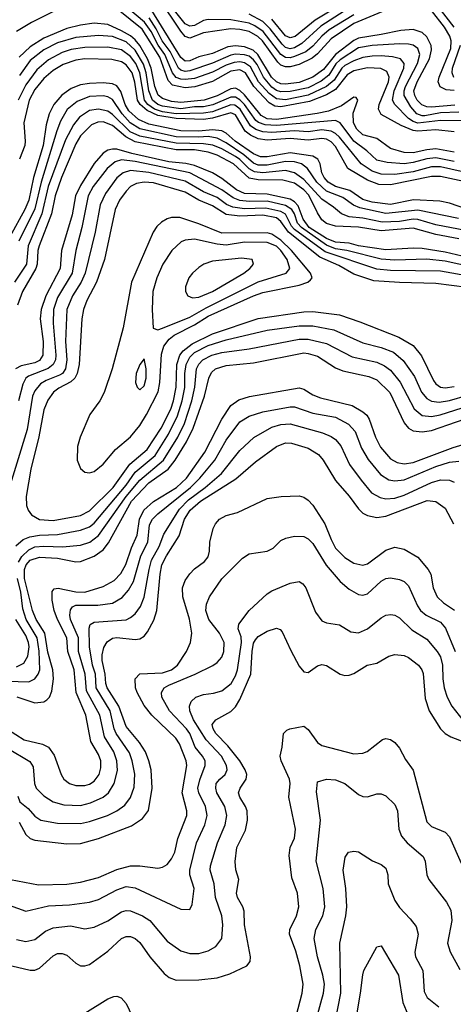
# Model space of a CAD drawing. Header units: inches. Extents: x 1308407 to 1441228, y 959628 to 1036311.
# Tile 619 of 656: x 1380843 to 1382746, y 1023482 to 1027802. Entities that reach past the tile are written whole.
import ezdxf

# ---------------------------------------------------------------- set-up
doc = ezdxf.new("R2010")
doc.units = ezdxf.units.IN
doc.header["$MEASUREMENT"] = 0
doc.layers.add('B3082', color=7, linetype='Continuous')

msp = doc.modelspace()

# ---------------------------------------------------------------- linework, layer by layer
at = {"layer": 'B3082', "color": 5}
for points, elevation in [([(1382390, 1027920.9), (1382165.6, 1027774.4), (1382082.3, 1027697.7), (1382050, 1027679.6), (1382030, 1027674.8), (1382010, 1027680.4), (1381994.8, 1027694.8), (1381942.9, 1027762.9), (1381910, 1027794.7), (1381850, 1027827.3)], 2840), ([(1381090, 1027886.7), (1380895.5, 1027790), (1380830, 1027751)], 2980), ([(1382750, 1027310.2), (1382670, 1027319.4), (1382590, 1027313.9), (1382570, 1027316.7), (1382517.8, 1027337.8), (1382430, 1027386.7), (1382418.6, 1027410), (1382421.5, 1027430), (1382461.7, 1027530), (1382465.4, 1027550), (1382455, 1027574.9), (1382427.8, 1027587.8), (1382370, 1027591.9), (1382310, 1027578.7), (1382279.8, 1027560.2), (1382230, 1027496.6), (1382190, 1027472.4), (1382115.8, 1027444.2), (1381990, 1027420), (1381963.1, 1027423.1), (1381937.7, 1027437.7), (1381871.6, 1027510), (1381833.8, 1027570), (1381810, 1027582.7), (1381770, 1027576.3), (1381690, 1027531.6), (1381612.5, 1027507.5), (1381570, 1027503.6), (1381514.6, 1027514.6), (1381495.1, 1027535.1), (1381457.9, 1027637.9), (1381381.5, 1027761.5), (1381230, 1027882.2)], 2980), ([(1382810, 1027359.3), (1382690, 1027360.2), (1382590, 1027348.1), (1382570, 1027355.1), (1382549.3, 1027369.3), (1382489.9, 1027430), (1382478.8, 1027450), (1382487.2, 1027490), (1382529.4, 1027589.4), (1382530.7, 1027610), (1382514.8, 1027630), (1382479.5, 1027639.5), (1382430, 1027644.4), (1382390, 1027642.9), (1382350, 1027636), (1382310, 1027622.2), (1382270, 1027601.3), (1382257.2, 1027590), (1382223.5, 1027536.5), (1382190, 1027508.7), (1382110, 1027471.8), (1382010, 1027451.1), (1381970, 1027455.7), (1381938.8, 1027478.8), (1381891.9, 1027530), (1381856, 1027596), (1381830, 1027613.7), (1381810, 1027617.2), (1381785.2, 1027614.8), (1381750, 1027602.6), (1381690, 1027571.9), (1381610, 1027544.7), (1381570, 1027539.3), (1381550, 1027541.1), (1381529.5, 1027549.5), (1381514.2, 1027570), (1381481.1, 1027650), (1381450.6, 1027690.6), (1381420.8, 1027750), (1381391.5, 1027791.5), (1381272.5, 1027892.5)], 2960), ([(1382450, 1027844.3), (1382310, 1027785.7), (1382210, 1027718.3), (1382150, 1027652.3), (1382126.4, 1027633.6), (1382070, 1027606.4), (1382030, 1027595.6), (1382010, 1027594.9), (1381990, 1027602.2), (1381976.1, 1027616.1), (1381909.7, 1027710), (1381888.9, 1027728.9), (1381850, 1027750.1), (1381810, 1027759.7), (1381770, 1027761.7), (1381650, 1027744.2), (1381590, 1027721.7), (1381570, 1027728.9), (1381550, 1027751.4), (1381456.1, 1027896.1)], 2880), ([(1382749.8, 1027770), (1382670, 1027873.6)], 2860), ([(1382753, 1027427), (1382650, 1027418.9), (1382630, 1027419.7), (1382608.7, 1027428.7), (1382588.4, 1027450), (1382577.3, 1027470), (1382573.2, 1027490), (1382587.1, 1027530), (1382641.3, 1027630), (1382650.8, 1027670), (1382649, 1027689), (1382630, 1027727.5), (1382610, 1027746.8), (1382570, 1027759.8), (1382515.7, 1027755.7), (1382430, 1027736.9), (1382330, 1027721.5), (1382309.2, 1027710.8), (1382230, 1027649.2), (1382176.7, 1027583.3), (1382130, 1027550.2), (1382070, 1027527.3), (1382010, 1027519.4), (1381990, 1027520.9), (1381970, 1027529.2), (1381948, 1027550), (1381887.9, 1027650), (1381868.2, 1027668.2), (1381830, 1027683.8), (1381790, 1027687.9), (1381756.9, 1027683.1), (1381690, 1027653.9), (1381630, 1027639.2), (1381590, 1027621.3), (1381570, 1027620.1), (1381550, 1027635.9), (1381422.9, 1027842.9)], 2920), ([(1382310, 1027824.5), (1382202.1, 1027757.9), (1382169.4, 1027730.6), (1382130, 1027685.9), (1382098.5, 1027661.5), (1382050, 1027640.3), (1382030, 1027635.2), (1382010, 1027636.8), (1381989.5, 1027649.5), (1381911.3, 1027751.3), (1381876, 1027776), (1381850, 1027787.5), (1381770, 1027802.2), (1381670, 1027802.6), (1381650, 1027798.6), (1381610, 1027776.5), (1381590, 1027773.4), (1381570, 1027784.4), (1381523.1, 1027843.1)], 2860), ([(1382250, 1027866.7), (1382140.3, 1027799.7), (1382052, 1027728), (1382030, 1027722.9), (1382010, 1027731.6), (1381950, 1027804.3)], 2820), ([(1382750, 1027492.3), (1382714.4, 1027494.4), (1382688.3, 1027508.3), (1382680.4, 1027530), (1382684.2, 1027550), (1382735.7, 1027675.7), (1382737.5, 1027710), (1382731.7, 1027730), (1382707, 1027770), (1382650, 1027843.2)], 2880), ([(1382750, 1027220.7), (1382670, 1027235.5), (1382630, 1027232), (1382570, 1027217.7), (1382530, 1027219.8), (1382470, 1027237.5), (1382410, 1027280.4), (1382350, 1027297.8), (1382322.7, 1027322.7), (1382307.8, 1027350), (1382307.1, 1027392.9), (1382327.7, 1027450), (1382320.7, 1027460.7), (1382310, 1027462.9), (1382256.2, 1027423.8), (1382198.4, 1027401.6), (1382149.5, 1027390.5), (1381970, 1027364.2), (1381930, 1027368), (1381902.6, 1027382.6), (1381830, 1027472.2), (1381810, 1027492.2), (1381790, 1027501.6), (1381770, 1027499.6), (1381710, 1027468.8), (1381652.4, 1027450), (1381550, 1027439), (1381510, 1027444.1), (1381470, 1027456.1), (1381451, 1027471), (1381436, 1027510), (1381421.1, 1027590), (1381404.3, 1027630), (1381370, 1027688.9), (1381350, 1027714.2), (1381330, 1027731.6), (1381290, 1027754.3), (1381230, 1027781.2), (1381170, 1027786.8), (1381110, 1027778.3), (1381050, 1027763.5), (1380950, 1027721.2), (1380890, 1027683.1), (1380841.5, 1027638.5)], 3020), ([(1382770, 1027396.7), (1382690, 1027393.8), (1382621.1, 1027381.1), (1382610, 1027380.7), (1382586.5, 1027390), (1382559.8, 1027419.8), (1382531.1, 1027470), (1382530.2, 1027490), (1382535.8, 1027510), (1382589.5, 1027610), (1382599.7, 1027650), (1382590, 1027676.4), (1382570.2, 1027690.2), (1382550, 1027695.4), (1382510, 1027697), (1382390, 1027689.5), (1382330, 1027678.4), (1382250, 1027626.6), (1382231.3, 1027608.7), (1382200.3, 1027559.7), (1382166.8, 1027533.2), (1382110, 1027503.9), (1382030, 1027486.8), (1381990, 1027485.3), (1381970, 1027492.3), (1381950, 1027507.1), (1381912.7, 1027550), (1381885.6, 1027605.6), (1381870, 1027627), (1381850, 1027641.7), (1381830, 1027648.4), (1381790, 1027650.5), (1381770, 1027647), (1381690, 1027611.6), (1381590, 1027578), (1381570, 1027575.3), (1381550, 1027580.6), (1381540.7, 1027590), (1381503.2, 1027663.2), (1381468.5, 1027710), (1381442.8, 1027762.8), (1381411.1, 1027811.1)], 2940), ([(1382750, 1027180.2), (1382670, 1027196.7), (1382630, 1027192.5), (1382570, 1027175.1), (1382530.2, 1027170.2), (1382455.5, 1027175.5), (1382410, 1027185.9), (1382366.5, 1027226.5), (1382310, 1027269), (1382250, 1027349.9), (1382230, 1027359.5), (1381970, 1027337.8), (1381920.4, 1027340.4), (1381891.1, 1027351.1), (1381879.9, 1027359.9), (1381830, 1027430), (1381810, 1027451), (1381790, 1027462.8), (1381770, 1027462.6), (1381690.6, 1027429.4), (1381650, 1027420.3), (1381610, 1027420.1), (1381550, 1027411), (1381470, 1027423.3), (1381450, 1027430.1), (1381425.7, 1027450), (1381410.1, 1027490), (1381398.5, 1027570), (1381386.7, 1027606.7), (1381350, 1027668.9), (1381310, 1027705.2), (1381250, 1027728.8), (1381190, 1027733.8), (1381090, 1027724.4), (1381010, 1027700.8), (1380948.8, 1027670), (1380890, 1027623.6), (1380842.1, 1027557.9)], 3040), ([(1382826.4, 1027126.4), (1382690, 1027156.4), (1382650, 1027157.1), (1382570, 1027135.1), (1382490, 1027122.7), (1382430, 1027125.1), (1382390, 1027137.5), (1382342.1, 1027170), (1382246.3, 1027286.3), (1382230, 1027302.9), (1382210, 1027314), (1382170, 1027318.7), (1382110, 1027311), (1382050, 1027314.1), (1381950, 1027307.5), (1381909.8, 1027309.8), (1381880.1, 1027320.1), (1381856.3, 1027336.3), (1381811.5, 1027410), (1381787.2, 1027427.2), (1381770, 1027428.8), (1381690, 1027398.1), (1381650, 1027392.2), (1381530, 1027389.5), (1381470, 1027398.3), (1381435.2, 1027410), (1381405.8, 1027430), (1381390.8, 1027450), (1381370.3, 1027570), (1381352.4, 1027610), (1381330, 1027640.8), (1381290, 1027670.2), (1381230, 1027681.9), (1381130, 1027680), (1381070, 1027671.9), (1381030, 1027658.6), (1380970, 1027627), (1380918.2, 1027581.8), (1380870, 1027516.2), (1380836.5, 1027450)], 3060), ([(1382748.4, 1027548.4), (1382741.2, 1027570), (1382743.1, 1027590), (1382778.3, 1027690)], 2860), ([(1382792.4, 1027092.4), (1382690, 1027114.7), (1382650, 1027114.9), (1382470, 1027077.2), (1382419.3, 1027079.3), (1382370, 1027097.6), (1382283.1, 1027150), (1382230, 1027245.6), (1382210, 1027266.4), (1382190, 1027277.6), (1382170, 1027281.5), (1382110, 1027274.3), (1382030, 1027281.1), (1381930, 1027274.4), (1381890, 1027279.8), (1381856, 1027296), (1381833.3, 1027313.3), (1381790, 1027384.4), (1381770, 1027393.3), (1381690.2, 1027369.8), (1381650, 1027364.9), (1381530, 1027368.4), (1381450, 1027381.7), (1381403.3, 1027403.3), (1381371.5, 1027430), (1381361, 1027450), (1381349, 1027529), (1381336.6, 1027570), (1381310, 1027605.1), (1381290, 1027617.2), (1381247.3, 1027627.3), (1381130, 1027630.9), (1381090, 1027625.1), (1381034, 1027606), (1380990, 1027580.1), (1380950, 1027544.7), (1380910, 1027495.5), (1380884.7, 1027450), (1380861.8, 1027350), (1380868, 1027270), (1380865.4, 1027250), (1380842.8, 1027190)], 3080), ([(1382810, 1026969), (1382730, 1026997.3), (1382686.5, 1027006.5), (1382571.4, 1027011.4), (1382470, 1026992), (1382390, 1027002.4), (1382350, 1027013.4), (1382292.4, 1027052.4), (1382230, 1027071), (1382197, 1027090), (1382179.7, 1027110), (1382169.7, 1027130), (1382161.6, 1027170), (1382152.5, 1027190), (1382130, 1027203.5), (1382030, 1027217.9), (1381930, 1027200.4), (1381900.5, 1027200.5), (1381870, 1027213.5), (1381789.1, 1027269.1), (1381750, 1027305.1), (1381730, 1027314.3), (1381690, 1027319.4), (1381630, 1027312.7), (1381550, 1027315.4), (1381410, 1027343.6), (1381364.5, 1027364.5), (1381322.5, 1027402.5), (1381305.8, 1027430), (1381287.7, 1027487.7), (1381270, 1027511.6), (1381250, 1027520.8), (1381210, 1027525.6), (1381150, 1027523), (1381110, 1027516.1), (1381070, 1027501.2), (1381028.6, 1027471.4), (1380993.7, 1027430), (1380972.3, 1027390), (1380958.9, 1027341.1), (1380946.4, 1027250), (1380903.4, 1027110), (1380883.4, 1027010), (1380866, 1026970), (1380799.8, 1026850)], 3120), ([(1382769.4, 1026930.6), (1382590, 1026967), (1382450, 1026951.4), (1382336.2, 1026976.2), (1382308.7, 1026988.7), (1382262.1, 1027022.1), (1382189.6, 1027049.6), (1382147.3, 1027090), (1382105.9, 1027150), (1382079.9, 1027170), (1382050, 1027178.3), (1382010, 1027179.8), (1381930, 1027164.6), (1381890, 1027164.4), (1381870, 1027173.3), (1381827.5, 1027210), (1381750, 1027262), (1381710, 1027283), (1381670, 1027289.8), (1381630, 1027286.5), (1381530, 1027289.1), (1381370, 1027324), (1381328, 1027350), (1381293.3, 1027390), (1381250, 1027451.9), (1381230, 1027464.4), (1381210, 1027469), (1381150, 1027465.5), (1381096.1, 1027443.9), (1381052.1, 1027407.9), (1381022.7, 1027357.3), (1381005.7, 1027314.3), (1380938.1, 1027090), (1380910, 1026973.1), (1380839.9, 1026830)], 3140), ([(1382930, 1026853.1), (1382670, 1026901.8), (1382590, 1026925.8), (1382570, 1026927.4), (1382510, 1026917.5), (1382434.4, 1026914.4), (1382350, 1026931.9), (1382290, 1026936.7), (1382255.4, 1026950), (1382220.4, 1026980.4), (1382170, 1027014.4), (1382090, 1027101.6), (1382050, 1027130.9), (1382010, 1027140), (1381910, 1027130.1), (1381874.4, 1027134.4), (1381850, 1027148.5), (1381810, 1027188.4), (1381790, 1027201.9), (1381730, 1027236.5), (1381691.6, 1027251.6), (1381650, 1027257.8), (1381530, 1027260.1), (1381370, 1027291.2), (1381327.8, 1027310), (1381250, 1027386.2), (1381230, 1027400.4), (1381190, 1027409.9), (1381150, 1027403.4), (1381105.4, 1027374.6), (1381079.6, 1027340.4), (1381044.4, 1027275.6), (1380968.1, 1027070), (1380941.1, 1026950), (1380881.1, 1026810), (1380873.3, 1026730), (1380821.1, 1026650)], 3160), ([(1382770, 1026840.6), (1382670, 1026860.1), (1382570, 1026887.7), (1382430, 1026875.5), (1382330, 1026892.4), (1382230, 1026896.9), (1382190, 1026908.7), (1382170, 1026924.1), (1382150, 1026954.3), (1382111.9, 1027031.9), (1382090, 1027056.3), (1382050, 1027084.5), (1381998, 1027098), (1381890, 1027099.7), (1381850, 1027107.7), (1381781.9, 1027170), (1381710, 1027208), (1381670, 1027221.4), (1381610, 1027231.3), (1381530, 1027231.5), (1381350, 1027267.1), (1381308.5, 1027288.5), (1381250, 1027337.6), (1381210, 1027353.9), (1381186.6, 1027353.4), (1381158.2, 1027341.8), (1381110, 1027292.8), (1381090, 1027258), (1381027, 1027110), (1380999.5, 1027030), (1380983.2, 1026950), (1380928.2, 1026810), (1380923.2, 1026790), (1380920.6, 1026730), (1380914, 1026710), (1380855.8, 1026610), (1380833.6, 1026550)], 3180), ([(1382810, 1026759.4), (1382710, 1026782.5), (1382610, 1026798.8), (1382570, 1026800.4), (1382450, 1026792.5), (1382330, 1026810), (1382290, 1026821.6), (1382230, 1026826.2), (1382190, 1026842.4), (1382114.4, 1026890), (1382087.1, 1026927.1), (1382065.3, 1026985.3), (1382050, 1027002.8), (1382030, 1027015), (1381930, 1027037.3), (1381830, 1027040), (1381795.6, 1027055.6), (1381730, 1027105.6), (1381689.8, 1027129.8), (1381610, 1027163), (1381572.1, 1027172.1), (1381498.2, 1027178.2), (1381335, 1027215), (1381270, 1027234.4), (1381250, 1027235), (1381230, 1027229.6), (1381210, 1027216.9), (1381170, 1027171.8), (1381110, 1027075.4), (1381088.7, 1027030), (1381074, 1026946), (1381027.5, 1026790), (1381021.1, 1026710), (1380958.5, 1026590), (1380938.4, 1026530), (1380933.9, 1026490), (1380947.1, 1026390), (1380945.5, 1026330), (1380930, 1026306.8), (1380910, 1026296.9), (1380850, 1026283.5), (1380824.5, 1026270)], 3220), ([(1382830, 1026717), (1382710, 1026743.3), (1382630, 1026752.3), (1382490, 1026747.5), (1382430, 1026751.1), (1382278.7, 1026790), (1382230, 1026796.7), (1382190, 1026812.4), (1382080.1, 1026890), (1382063.2, 1026910), (1382049.8, 1026950), (1382037.6, 1026970), (1382010, 1026987), (1381930, 1027006.2), (1381850, 1027004.8), (1381809.1, 1027009.1), (1381780.6, 1027020.6), (1381730, 1027055.8), (1381589.8, 1027129.8), (1381350, 1027179.9), (1381290, 1027187.3), (1381262, 1027178), (1381227.3, 1027150), (1381165.3, 1027070), (1381143.9, 1027030), (1381116.8, 1026890), (1381089.1, 1026790), (1381073.2, 1026690), (1381010, 1026582.7), (1380991.7, 1026530), (1380990.3, 1026470.3), (1381002.3, 1026330), (1381000.1, 1026310), (1380990.9, 1026289.1), (1380968.8, 1026271.2), (1380881.8, 1026238.2), (1380871, 1026229), (1380857.4, 1026202.6), (1380837.8, 1026130)], 3240), ([(1382830, 1026674.1), (1382690, 1026699.5), (1382470, 1026701.6), (1382410, 1026707.7), (1382183.6, 1026783.6), (1382050, 1026881.9), (1382036.9, 1026896.9), (1382010, 1026948.8), (1381990, 1026960.4), (1381924.3, 1026975.7), (1381830, 1026973.2), (1381779.2, 1026979.2), (1381751.5, 1026991.5), (1381710, 1027021.6), (1381650, 1027047.7), (1381570, 1027093.7), (1381410, 1027132.2), (1381330, 1027140.2), (1381297.9, 1027130), (1381270, 1027108.5), (1381220, 1027040), (1381197.1, 1026990), (1381174.4, 1026870), (1381131.3, 1026690), (1381113, 1026650), (1381075.4, 1026590), (1381050.8, 1026530), (1381044.8, 1026390), (1381050, 1026310), (1381044.2, 1026270), (1381031.2, 1026250), (1381018.1, 1026241.9), (1380960.2, 1026219.8), (1380934.8, 1026205.2), (1380910, 1026174.4), (1380899.6, 1026150), (1380876.5, 1026003.5), (1380779.5, 1025690)], 3260), ([(1382806.9, 1026626.9), (1382670, 1026645.3), (1382510, 1026648.8), (1382397, 1026657), (1382310, 1026686.3), (1382243.3, 1026723.3), (1382160.9, 1026760.9), (1382023.3, 1026870), (1381990, 1026917), (1381970, 1026933), (1381910, 1026944.9), (1381810, 1026939.6), (1381750, 1026947.2), (1381690, 1026986.2), (1381630, 1027011.2), (1381570, 1027045.8), (1381430, 1027086.1), (1381390, 1027089.6), (1381356.3, 1027083.7), (1381330.1, 1027070), (1381310.1, 1027050), (1381280.7, 1027010), (1381262.3, 1026970), (1381216.1, 1026750), (1381180.9, 1026650), (1381137.8, 1026570), (1381122.9, 1026530), (1381115.9, 1026490), (1381104.8, 1026290), (1381096.3, 1026250), (1381085.7, 1026230), (1381067.4, 1026212.6), (1381014.5, 1026185.5), (1380991.8, 1026168.2), (1380966.7, 1026133.3), (1380949.3, 1026090.7), (1380927.8, 1025972.2), (1380892, 1025830), (1380871.8, 1025710), (1380873.5, 1025670), (1380880.9, 1025650), (1380895.9, 1025630), (1380929.7, 1025609.7), (1380990, 1025604.3), (1381110, 1025627.1), (1381150, 1025647.9), (1381253.4, 1025750), (1381327.5, 1025852.5), (1381403.4, 1025916.6), (1381464.2, 1026010), (1381506.1, 1026093.9), (1381519, 1026130), (1381529.8, 1026190), (1381532.7, 1026290), (1381545.9, 1026330), (1381560.2, 1026350), (1381600, 1026380), (1381690, 1026424.5), (1381890, 1026490.9), (1382090, 1026520.8), (1382130, 1026521.4), (1382247.5, 1026507.5), (1382336.2, 1026476.2), (1382507.6, 1026410), (1382570, 1026372.2), (1382606.8, 1026326.8), (1382658.9, 1026218.9), (1382670, 1026204.3), (1382690.4, 1026190.4), (1382710, 1026187.1), (1382750, 1026192.2)], 3280), ([(1380826.3, 1025493.7), (1380859, 1025521), (1380887.4, 1025532.6), (1380930, 1025540.8), (1381010, 1025543.4), (1381110, 1025562.1), (1381150, 1025576.6), (1381170, 1025592.7), (1381310, 1025759.6), (1381350, 1025816.3), (1381437.4, 1025890), (1381497, 1025983), (1381536.1, 1026063.9), (1381557, 1026130), (1381568.2, 1026188.2), (1381568.1, 1026250), (1381574.2, 1026290), (1381590, 1026321.6), (1381610, 1026341.3), (1381670, 1026372.2), (1381750, 1026397.3), (1381930, 1026439.7), (1382070, 1026459.2), (1382130, 1026459.4), (1382221.7, 1026441.7), (1382350, 1026384.2), (1382430, 1026364.6), (1382483.6, 1026343.6), (1382526.7, 1026306.7), (1382576.5, 1026236.5), (1382607.4, 1026167.4), (1382630, 1026140.6), (1382650, 1026128.2), (1382684, 1026124), (1382730, 1026131.4), (1382810, 1026154.5)], 3260), ([(1380838, 1025422), (1380852.6, 1025447.4), (1380883.3, 1025476.7), (1380910, 1025488.6), (1380950, 1025491.8), (1381031, 1025489), (1381110, 1025496.3), (1381150.9, 1025509.1), (1381190, 1025538.3), (1381310.2, 1025709.8), (1381370, 1025781.6), (1381475, 1025870), (1381537.6, 1025970), (1381566.6, 1026030), (1381598.3, 1026130), (1381612.4, 1026190), (1381619.7, 1026270), (1381629.2, 1026290.8), (1381647.4, 1026310), (1381686.3, 1026330), (1381730, 1026341.8), (1381850, 1026358.3), (1382070, 1026400.1), (1382110, 1026400.5), (1382190, 1026381.3), (1382302.9, 1026322.9), (1382410, 1026299.3), (1382444.2, 1026284.2), (1382470, 1026264.1), (1382512.4, 1026212.4), (1382574.5, 1026094.5), (1382610, 1026066.2), (1382650, 1026061.4), (1382688.6, 1026068.6), (1382910, 1026138.7)], 3240), ([(1380831.2, 1024831.2), (1380910, 1024805.1), (1380950, 1024809), (1380962.9, 1024817.1), (1380974.9, 1024830), (1380983.8, 1024856.2), (1380991.2, 1024910), (1380988.7, 1024950), (1380967.1, 1025027.1), (1380953.3, 1025110), (1380916.3, 1025170), (1380899.5, 1025210), (1380865.1, 1025350), (1380864, 1025390), (1380871.3, 1025410), (1380890, 1025430.3), (1380930, 1025443.2), (1381010, 1025440.1), (1381090, 1025423.9), (1381110, 1025425), (1381170, 1025447.9), (1381210, 1025475.9), (1381232.9, 1025507.1), (1381334.2, 1025690), (1381409.8, 1025770.2), (1381494.8, 1025830), (1381525.6, 1025870), (1381575, 1025950), (1381605.2, 1026010), (1381653.9, 1026150), (1381673.4, 1026230), (1381685.8, 1026254.2), (1381703.2, 1026270), (1381750, 1026285.6), (1381870, 1026297.3), (1382090, 1026339.9), (1382110, 1026338.3), (1382150, 1026325.6), (1382230, 1026275.1), (1382261.7, 1026261.7), (1382376.1, 1026236.1), (1382410, 1026222.1), (1382467.2, 1026167.2), (1382530, 1026033.6), (1382550, 1026010.1), (1382570, 1025998.8), (1382610, 1025993.7), (1382650, 1025999.8), (1382870, 1026075.5)], 3220), ([(1380790, 1024688.5), (1380862.5, 1024642.4), (1380943.2, 1024623.2), (1380970.1, 1024610.1), (1380994.8, 1024574.8), (1381024.8, 1024490), (1381037.8, 1024470), (1381062, 1024450), (1381090, 1024441.4), (1381130, 1024441.6), (1381150, 1024447.6), (1381170, 1024460.4), (1381192.7, 1024490), (1381200.2, 1024519.8), (1381199.9, 1024550), (1381190, 1024578.6), (1381155.7, 1024635.7), (1381133.8, 1024750), (1381091.3, 1024850), (1381081.9, 1024950), (1381054.3, 1025030), (1381049.7, 1025090), (1381009.2, 1025170), (1380994.1, 1025210), (1380985.4, 1025254.6), (1380986.1, 1025293.9), (1380994.9, 1025305.1), (1381011.6, 1025308.4), (1381090, 1025292.4), (1381130, 1025291), (1381210, 1025315), (1381258.1, 1025341.9), (1381287.8, 1025372.2), (1381308.9, 1025411.1), (1381334.6, 1025485.4), (1381359.5, 1025540.5), (1381369.4, 1025610), (1381388.5, 1025650), (1381430, 1025688.4), (1381531.1, 1025748.9), (1381575.8, 1025790), (1381655.9, 1025904.1), (1381730, 1026048.8), (1381770, 1026109), (1381805.5, 1026134.5), (1381851.3, 1026148.7), (1382070, 1026187.3), (1382090, 1026181.1), (1382130, 1026156.1), (1382162.9, 1026142.9), (1382303.2, 1026110), (1382350, 1026082.3), (1382367.1, 1026067.1), (1382377.7, 1026050), (1382404.2, 1025970), (1382426.4, 1025926.4), (1382470, 1025875.9), (1382499.4, 1025859.4), (1382530, 1025853.3), (1382570, 1025859.7), (1382745.6, 1025925.6), (1382790, 1025937.9)], 3180), ([(1380790, 1024605.4), (1380887.6, 1024547.6), (1380903.2, 1024523.2), (1380907.8, 1024450), (1380916.3, 1024430), (1380950, 1024397), (1380990, 1024370.1), (1381037.2, 1024357.2), (1381110, 1024354.5), (1381154.5, 1024365.5), (1381209.1, 1024390.9), (1381233.8, 1024410), (1381258, 1024450), (1381272, 1024508), (1381270.3, 1024550), (1381256.9, 1024590), (1381215.7, 1024655.7), (1381195.1, 1024750), (1381137.1, 1024857.1), (1381130.2, 1024930), (1381102.2, 1025030), (1381101.1, 1025090), (1381065.8, 1025170), (1381063.1, 1025190), (1381066.6, 1025213.4), (1381074.7, 1025225.3), (1381090, 1025233.2), (1381187, 1025233), (1381250, 1025242.1), (1381293.3, 1025266.7), (1381321.5, 1025298.5), (1381342.5, 1025337.5), (1381375.6, 1025450), (1381405.8, 1025510), (1381413.5, 1025586.5), (1381426, 1025610), (1381450, 1025634.4), (1381593.3, 1025750), (1381634, 1025790), (1381699.6, 1025870), (1381750, 1025956.6), (1381810, 1026038), (1381850, 1026063.3), (1381910, 1026081.9), (1382030, 1026104.3), (1382050, 1026104.1), (1382130, 1026076.3), (1382230, 1026057.7), (1382287, 1026027), (1382315.3, 1025995.3), (1382342.8, 1025922.8), (1382373.1, 1025873.1), (1382426.1, 1025806.1), (1382463.9, 1025783.9), (1382490, 1025778.2), (1382530, 1025783.1), (1382670, 1025841.2), (1382730, 1025860.5), (1382770, 1025864.5)], 3160), ([(1380834.6, 1024394.6), (1380843.7, 1024370), (1380880.9, 1024340.9), (1380910, 1024307.6), (1380935.6, 1024290), (1381010, 1024276.5), (1381110, 1024275), (1381150, 1024283.6), (1381228.5, 1024310), (1381270, 1024330.1), (1381304.4, 1024355.6), (1381330.3, 1024389.7), (1381345.8, 1024434.2), (1381348.6, 1024491.4), (1381337.3, 1024550), (1381325.2, 1024585.2), (1381266.2, 1024670), (1381257.3, 1024690), (1381240, 1024770), (1381179.3, 1024870), (1381175.7, 1024930), (1381162.8, 1024970), (1381149.4, 1025050), (1381147.9, 1025132.1), (1381152.3, 1025147.7), (1381170, 1025158.4), (1381310, 1025169.1), (1381330, 1025178.4), (1381350, 1025195), (1381373.2, 1025226.8), (1381390, 1025269), (1381411, 1025390), (1381422, 1025430), (1381455.5, 1025490), (1381475.8, 1025544.2), (1381544.9, 1025655.1), (1381584.8, 1025695.2), (1381657.5, 1025750), (1381728.5, 1025811.5), (1381810, 1025911.3), (1381871.2, 1025968.8), (1381950, 1026014.7), (1381990, 1026026.5), (1382030, 1026029.7), (1382172.9, 1025990), (1382210, 1025973.8), (1382230, 1025959.8), (1382252.9, 1025932.9), (1382290.7, 1025850.7), (1382341.3, 1025781.3), (1382386.8, 1025726.8), (1382425.4, 1025705.4), (1382450, 1025700.3), (1382490, 1025702.7), (1382530, 1025716.4), (1382650, 1025771.4), (1382690, 1025782.9), (1382730, 1025781.2), (1382750, 1025773.1)], 3140), ([(1380841, 1024281), (1380870, 1024226.3), (1380890, 1024209.6), (1380910, 1024202.1), (1381050, 1024185.4), (1381110, 1024187.8), (1381190, 1024209.2), (1381334.7, 1024265.3), (1381382.7, 1024297.3), (1381408.1, 1024331.9), (1381424.6, 1024430), (1381419.9, 1024510), (1381410.8, 1024550.8), (1381395.9, 1024590), (1381369.9, 1024630), (1381310, 1024700.4), (1381278.5, 1024790), (1381227.8, 1024870), (1381220.9, 1024890), (1381218.5, 1024930), (1381205.1, 1024990), (1381205.4, 1025014.6), (1381213, 1025047), (1381227.8, 1025072.2), (1381250, 1025087.9), (1381270, 1025091.6), (1381350, 1025083.1), (1381370, 1025085.1), (1381390, 1025096.6), (1381404.2, 1025115.8), (1381432.1, 1025167.9), (1381445.4, 1025210), (1381459.3, 1025370), (1381467.1, 1025410), (1381487.5, 1025450), (1381543, 1025537), (1381567.1, 1025610), (1381591.5, 1025650), (1381636.3, 1025690), (1381792.6, 1025787.4), (1381878.2, 1025861.8), (1381970, 1025930.1), (1382010, 1025945.6), (1382036.3, 1025943.7), (1382110, 1025922.1), (1382155.1, 1025895.1), (1382175.4, 1025870), (1382230, 1025780.9), (1382290, 1025712.2), (1382330, 1025655.5), (1382350, 1025637.2), (1382370, 1025626.3), (1382410, 1025618.5), (1382450, 1025624), (1382631.9, 1025691.9), (1382670, 1025688.2), (1382710, 1025658.9), (1382747.8, 1025590)], 3120), ([(1380802.4, 1024030), (1380925.5, 1024005.5), (1381050, 1024008.2), (1381110, 1024017.2), (1381190, 1024038.3), (1381270, 1024073.7), (1381330, 1024090.1), (1381370, 1024090.1), (1381450, 1024079.4), (1381470, 1024083.8), (1381490, 1024095), (1381510, 1024120.2), (1381524.1, 1024150), (1381537.6, 1024210), (1381576.3, 1024310), (1381576.3, 1024330), (1381556.8, 1024410), (1381576.9, 1024530), (1381574.2, 1024550), (1381544.2, 1024624.2), (1381529.2, 1024649.2), (1381423.9, 1024750), (1381390, 1024793), (1381358.7, 1024850), (1381352.3, 1024870), (1381349.9, 1024910), (1381370, 1024931.6), (1381470, 1024936.1), (1381510, 1024949.4), (1381535.4, 1024970), (1381575.9, 1025030), (1381593.3, 1025070), (1381598.2, 1025110), (1381588.9, 1025171.1), (1381559.2, 1025270), (1381558.4, 1025310), (1381570, 1025341.6), (1381590, 1025370.8), (1381610, 1025392.3), (1381654.5, 1025425.5), (1381670, 1025445.6), (1381676.3, 1025470), (1381678.5, 1025510), (1381692.5, 1025570), (1381702.4, 1025590), (1381720.7, 1025610), (1381750, 1025626.9), (1381799.4, 1025640.6), (1381930, 1025700.8), (1381990.2, 1025710.2), (1382070, 1025713), (1382090, 1025707.4), (1382110, 1025694.1), (1382130, 1025672.6), (1382182.4, 1025590), (1382210, 1025520.7), (1382230, 1025483.5), (1382270, 1025442.1), (1382310, 1025417.5), (1382350, 1025409), (1382370, 1025414), (1382450, 1025474.9), (1382490, 1025487.8), (1382530, 1025479), (1382590, 1025444.6), (1382636.1, 1025390), (1382647.2, 1025370), (1382657.6, 1025310), (1382676.2, 1025270), (1382702.9, 1025242.9), (1382751.2, 1025211.2)], 3080), ([(1380797.2, 1023917.2), (1380870, 1023890.8), (1380970, 1023913.4), (1381062, 1023918), (1381150, 1023930.1), (1381190, 1023942.1), (1381270, 1023984.2), (1381310, 1023998.7), (1381350, 1023993.1), (1381550, 1023899.6), (1381590, 1023898), (1381601, 1023919), (1381609.2, 1023990), (1381590.4, 1024050), (1381589.9, 1024070), (1381619.9, 1024190), (1381656.3, 1024270), (1381665.5, 1024310), (1381658.7, 1024350), (1381629.4, 1024409.4), (1381625.8, 1024430), (1381633.9, 1024466.1), (1381657.9, 1024530), (1381656.7, 1024550), (1381646.3, 1024570), (1381613.2, 1024610), (1381589.5, 1024669.5), (1381575.9, 1024690), (1381500.6, 1024770), (1381467.9, 1024830), (1381465.2, 1024850), (1381477.5, 1024870), (1381497.3, 1024882.7), (1381614.2, 1024930), (1381691.3, 1024968.7), (1381710, 1024981), (1381730, 1025004.7), (1381739.4, 1025030), (1381740.2, 1025070), (1381720.8, 1025110), (1381673.9, 1025170), (1381660.5, 1025210), (1381662.8, 1025237.2), (1381676.8, 1025270), (1381731.1, 1025348.9), (1381821.2, 1025438.8), (1381850, 1025458.6), (1381930, 1025470.2), (1381956.2, 1025483.8), (1381990, 1025516.9), (1382012.1, 1025527.9), (1382050, 1025535.5), (1382090, 1025534.2), (1382110, 1025524.3), (1382130, 1025503.2), (1382188.6, 1025408.6), (1382250, 1025336.8), (1382290, 1025303.5), (1382330, 1025280.2), (1382350, 1025276.5), (1382370, 1025283.2), (1382430, 1025338.7), (1382450, 1025350.1), (1382470, 1025353.2), (1382510, 1025345.2), (1382530, 1025336.6), (1382550, 1025318.6), (1382588.7, 1025230), (1382602.5, 1025210), (1382627.6, 1025190), (1382690, 1025158.3), (1382712.5, 1025132.5), (1382753.8, 1025030)], 3060), ([(1380790, 1024900.4), (1380883, 1024897), (1380910.3, 1024909.7), (1380924.8, 1024930), (1380931.3, 1024950), (1380929.3, 1025030.7), (1380919.6, 1025090), (1380872.4, 1025170), (1380857.4, 1025217.4), (1380847.9, 1025290), (1380833.2, 1025350)], 3240), ([(1380830, 1023766.3), (1380870, 1023757.2), (1380910, 1023765.7), (1380956.7, 1023803.3), (1380990, 1023817.3), (1381066.2, 1023826.2), (1381130, 1023813.4), (1381170, 1023819.8), (1381230, 1023847.5), (1381290, 1023887.6), (1381310, 1023893.5), (1381330, 1023892.4), (1381381.8, 1023870), (1381414.8, 1023850), (1381490, 1023759.3), (1381550, 1023716.8), (1381590, 1023704.7), (1381630, 1023704.8), (1381670, 1023715.9), (1381704.7, 1023735.3), (1381730.5, 1023770), (1381735.5, 1023830), (1381729.9, 1023870.1), (1381703.4, 1023950), (1381697.1, 1024010), (1381679.7, 1024070), (1381680.6, 1024090), (1381710.8, 1024190), (1381745.8, 1024270), (1381752.6, 1024310), (1381744.4, 1024350), (1381709.1, 1024410), (1381703.8, 1024430), (1381706.2, 1024450), (1381721.2, 1024470), (1381745.4, 1024490), (1381754.2, 1024510), (1381750.7, 1024530), (1381728.8, 1024570), (1381661.6, 1024641.6), (1381605.5, 1024730), (1381589.9, 1024770), (1381588.8, 1024790), (1381596.5, 1024810), (1381616.9, 1024830), (1381650, 1024841.6), (1381693.3, 1024846.7), (1381730, 1024856.8), (1381770.8, 1024889.2), (1381790, 1024922.6), (1381799.1, 1024950), (1381817.3, 1025070), (1381814.9, 1025094.9), (1381802.2, 1025130), (1381805.4, 1025150), (1381849.8, 1025210), (1381930, 1025283.5), (1381950, 1025295.9), (1382030.3, 1025330.3), (1382070, 1025337.8), (1382086.6, 1025326.6), (1382098.5, 1025310), (1382142.1, 1025202.1), (1382170, 1025164), (1382190, 1025156.2), (1382246.5, 1025146.5), (1382296.8, 1025116.8), (1382330, 1025111.8), (1382370, 1025128.8), (1382430, 1025178), (1382450, 1025188.7), (1382472, 1025192), (1382490, 1025188.7), (1382510, 1025177.8), (1382564.9, 1025124.9), (1382630, 1025084), (1382675.4, 1025030), (1382690, 1025005.8), (1382698.6, 1024970), (1382700.1, 1024910), (1382706.5, 1024870), (1382719.8, 1024830), (1382740.4, 1024790), (1382788.2, 1024728.2)], 3040), ([(1380830, 1024962), (1380861.4, 1024978.6), (1380879.5, 1025010), (1380884.6, 1025050), (1380882.1, 1025070), (1380870, 1025099.9), (1380825.8, 1025170)], 3260), ([(1380809.2, 1023650.8), (1380890, 1023630.9), (1380910, 1023630.9), (1380930, 1023639.8), (1380990, 1023694.4), (1381010, 1023704.4), (1381030, 1023705.1), (1381050, 1023697.1), (1381090, 1023662), (1381110, 1023651), (1381130, 1023650.1), (1381150, 1023656.1), (1381230, 1023715.6), (1381290, 1023770.1), (1381310, 1023778.8), (1381330, 1023778.8), (1381350, 1023770.7), (1381370, 1023752.3), (1381415, 1023690), (1381477.2, 1023617.2), (1381499.7, 1023599.7), (1381530, 1023587.3), (1381630, 1023588.4), (1381710, 1023598.4), (1381765, 1023615), (1381839.7, 1023650), (1381854.5, 1023670), (1381856.2, 1023690), (1381830.4, 1023830), (1381828.7, 1023890), (1381822.5, 1023910), (1381798.6, 1023950), (1381795.5, 1023970), (1381805.7, 1024030), (1381792.4, 1024072.4), (1381788.9, 1024108.9), (1381796.6, 1024170), (1381833.9, 1024246.1), (1381843.1, 1024290), (1381841.8, 1024330), (1381834.8, 1024350), (1381809.9, 1024390), (1381803.7, 1024410), (1381810.4, 1024430), (1381837.9, 1024470), (1381839.7, 1024490), (1381832.9, 1024510), (1381809, 1024550), (1381756.4, 1024616.4), (1381704.8, 1024670), (1381692.1, 1024690), (1381687.7, 1024710), (1381704.4, 1024730), (1381770, 1024766), (1381790, 1024787.5), (1381810, 1024819.5), (1381857.7, 1024930), (1381863.2, 1025030), (1381870, 1025066.7), (1381878.3, 1025081.7), (1381890, 1025096.2), (1381930, 1025119.8), (1381970, 1025132.1), (1381986.5, 1025126.5), (1381996, 1025116), (1382033.6, 1025033.6), (1382070, 1024966), (1382090, 1024940.4), (1382110, 1024938.4), (1382150, 1024967.2), (1382170, 1024972.6), (1382190, 1024968.9), (1382250, 1024930.2), (1382270, 1024924.7), (1382290, 1024925.5), (1382310, 1024933.4), (1382367.6, 1024970), (1382410, 1024979.1), (1382463.7, 1025010), (1382490, 1025017.3), (1382530, 1025012.9), (1382550, 1025003.8), (1382594.2, 1024970), (1382608.7, 1024950), (1382613.8, 1024933.8), (1382623.3, 1024823.3), (1382640.6, 1024770), (1382690, 1024691), (1382710.1, 1024670.1), (1382735.2, 1024655.2), (1382799.2, 1024630)], 3020), ([(1382056, 1023430), (1382082.9, 1023530), (1382087, 1023570), (1382073.5, 1023650), (1382055.6, 1023715.6), (1382027.8, 1023790), (1382029.4, 1023810), (1382057.7, 1023870), (1382068.8, 1023910), (1382062.8, 1023970), (1382037, 1024037), (1382026, 1024134), (1382030.4, 1024169.5), (1382049.4, 1024210.6), (1382054.1, 1024250), (1382024.9, 1024390), (1382029.9, 1024450), (1382027.2, 1024470), (1381991.2, 1024550), (1381986.5, 1024570), (1381995.5, 1024610), (1382001.3, 1024670), (1382015.3, 1024684.7), (1382029, 1024691), (1382090, 1024702.6), (1382110, 1024687.8), (1382150, 1024630.2), (1382170, 1024617.6), (1382310, 1024580.4), (1382350, 1024583.5), (1382368.3, 1024591.7), (1382435.7, 1024644.3), (1382450, 1024647.9), (1382470, 1024643.2), (1382490, 1024630.2), (1382510, 1024605.8), (1382536.4, 1024556.4), (1382569.6, 1024509.6), (1382630, 1024282.3), (1382650, 1024262.7), (1382710, 1024236.6), (1382730, 1024217.2), (1382781.5, 1024101.5)], 2980), ([(1382148.5, 1023430), (1382177, 1023530), (1382180.9, 1023570), (1382174.2, 1023610), (1382150.4, 1023690), (1382135.4, 1023770), (1382143.6, 1023810), (1382174, 1023870), (1382182, 1023910), (1382175.7, 1023990), (1382143.9, 1024110), (1382163.9, 1024290), (1382145.6, 1024414.4), (1382150, 1024458), (1382189.8, 1024470.2), (1382230, 1024467.2), (1382270.6, 1024450.6), (1382330, 1024402.9), (1382350, 1024393.7), (1382370, 1024392.8), (1382410, 1024404.7), (1382430, 1024406), (1382450, 1024397), (1382490, 1024358.4), (1382501.3, 1024330), (1382506.9, 1024250), (1382519.1, 1024219.1), (1382543.5, 1024190), (1382614.7, 1024130), (1382623.5, 1024110), (1382630.1, 1024050.1), (1382638.2, 1024030), (1382717.1, 1023930), (1382735.3, 1023895.3), (1382739.8, 1023850), (1382721, 1023750), (1382732.2, 1023712.2), (1382774.7, 1023634.7)], 2960), ([(1382229.5, 1023410), (1382252.9, 1023530), (1382248.7, 1023750), (1382275.2, 1023870), (1382279.2, 1023910), (1382274.3, 1023990), (1382263.4, 1024070), (1382272.2, 1024127.8), (1382287, 1024150), (1382310, 1024153.4), (1382330, 1024150.3), (1382392, 1024112), (1382430, 1024094.9), (1382450, 1024078.7), (1382459.3, 1024050), (1382460.9, 1024010), (1382490, 1023937.6), (1382510, 1023906.3), (1382557.5, 1023857.5), (1382583.1, 1023823.1), (1382591.6, 1023790), (1382577.8, 1023710), (1382580.4, 1023690), (1382612.3, 1023630), (1382617.9, 1023537.9), (1382631.3, 1023511.3), (1382682.3, 1023470)], 2940), ([(1382305, 1023330), (1382339.3, 1023530), (1382348.6, 1023611.4), (1382353.3, 1023630), (1382410, 1023734), (1382430, 1023738), (1382505.7, 1023610), (1382524.1, 1023490), (1382561.3, 1023401.3)], 2920), ([(1381130, 1023443.1), (1381230, 1023505.5), (1381256.3, 1023516.3), (1381270, 1023518), (1381289.4, 1023509.4), (1381310, 1023485.5), (1381336.8, 1023430)], 2980)]:
    msp.add_lwpolyline(points, dxfattribs=dict(at, elevation=elevation))
for points, elevation in [([(1381546.1, 1026933.9), (1381510, 1026933.8), (1381490, 1026928.1), (1381465.7, 1026914.3), (1381445, 1026895), (1381429, 1026870), (1381333.4, 1026650), (1381297.5, 1026450), (1381248.8, 1026270), (1381213.7, 1026166.3), (1381194.5, 1026130), (1381150.9, 1026070), (1381108.8, 1025970), (1381096.6, 1025930), (1381095.5, 1025870), (1381110, 1025833.4), (1381130, 1025816.9), (1381150, 1025814), (1381170, 1025819.8), (1381210, 1025851.3), (1381264.2, 1025915.8), (1381330, 1025972), (1381370, 1026022), (1381400.6, 1026070), (1381451.6, 1026170), (1381458.5, 1026210), (1381465.3, 1026334.7), (1381475.9, 1026370), (1381498.8, 1026401.2), (1381521.8, 1026418.2), (1381610, 1026463.6), (1381670, 1026500.9), (1381870, 1026590.6), (1381910, 1026604.7), (1382070, 1026637.6), (1382107.8, 1026650), (1382119.7, 1026660.3), (1382127.3, 1026670), (1382119.9, 1026690), (1382036.5, 1026790), (1381990, 1026834.4), (1381950, 1026861.8), (1381930, 1026867.7), (1381730, 1026865), (1381630, 1026907.1)], 3320), ([(1381610, 1026839), (1381570, 1026834.7), (1381552.6, 1026827.4), (1381511, 1026789), (1381472, 1026730), (1381445.7, 1026670), (1381428.4, 1026610), (1381424.1, 1026530), (1381429.3, 1026449.3), (1381450, 1026441.1), (1381470, 1026448.6), (1381590, 1026497.2), (1381661.8, 1026538.2), (1381890, 1026651.5), (1382012.2, 1026690), (1382028.8, 1026710), (1382017.2, 1026750), (1381990, 1026789.5), (1381970, 1026809.3), (1381930, 1026825.3), (1381830, 1026826.6), (1381750, 1026813.7), (1381710, 1026817.6)], 3340), ([(1381816.4, 1026756.4), (1381690, 1026743.2), (1381652, 1026730), (1381630, 1026715.3), (1381601.3, 1026690), (1381586.2, 1026670), (1381571.3, 1026630), (1381571.5, 1026610), (1381582, 1026590), (1381602.4, 1026582.4), (1381630, 1026585.1), (1381689.8, 1026610), (1381827.6, 1026690), (1381853.6, 1026710), (1381869.7, 1026730), (1381862.9, 1026750)], 3360), ([(1381390, 1026314), (1381370, 1026289.4), (1381354.6, 1026250), (1381352.2, 1026210), (1381359.3, 1026190), (1381370, 1026178), (1381390, 1026195.5), (1381399, 1026230), (1381398, 1026270)], 3340)]:
    msp.add_lwpolyline(points, close=True, dxfattribs=dict(at, elevation=elevation))

doc.saveas('drawing.dxf')
